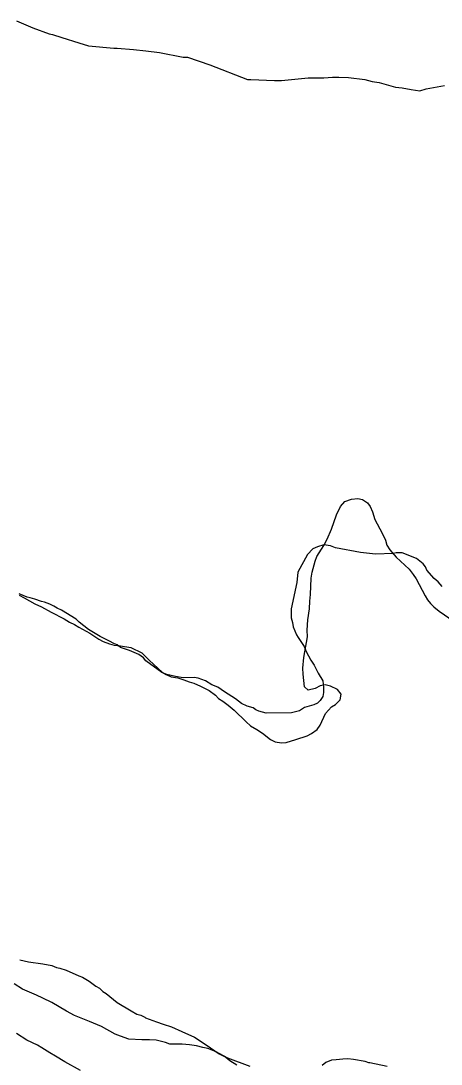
# Model space of a CAD drawing. Extents: x 3146026 to 3183936, y 897894 to 923344.
# Drawn here: x 3159164 to 3159445, y 910792 to 911489 of the extents above; entities that cross this region are included whole.
import ezdxf

# ---------------------------------------------------------------- set-up
doc = ezdxf.new("R2010")
doc.units = 0
doc.layers.add('V-SITE-VEGE', color=7, linetype='Continuous')
doc.layers.add('V-TOPO-SHOR', color=7, linetype='Continuous')

msp = doc.modelspace()

# ---------------------------------------------------------------- linework, layer by layer
at = {"layer": 'V-SITE-VEGE'}
for points in [[(3159161.6, 911488.71), (3159172.49, 911483.98), (3159183.38, 911480.13), (3159185.56, 911479.71), (3159191.66, 911477.57), (3159202.98, 911474.15), (3159209.52, 911472.02), (3159226.48, 911470.37), (3159228.65, 911470.38), (3159239.53, 911469.58), (3159247.79, 911468.75), (3159256.93, 911467.5), (3159272.6, 911464.54), (3159275.64, 911464.56), (3159290.45, 911459.42), (3159315.72, 911449.56), (3159317.89, 911449.58), (3159333.55, 911448.79), (3159338.33, 911448.82), (3159356.15, 911450.66), (3159366.58, 911450.72), (3159372.23, 911451.18), (3159376.58, 911451.21), (3159383.1, 911450.81), (3159393.98, 911449.57), (3159398.77, 911448.29), (3159403.55, 911447.45), (3159414.44, 911444.46), (3159418.79, 911444.05), (3159424.88, 911442.79), (3159430.54, 911441.95), (3159434.88, 911443.27), (3159447.04, 911445.52)], [(3159445.43, 911111.17), (3159442.8, 911114.2), (3159440.18, 911116.36), (3159435.37, 911121.99), (3159434.49, 911124.16), (3159432.73, 911126.32), (3159428.37, 911129.77), (3159418.78, 911133.64), (3159414.87, 911133.61), (3159412.7, 911133.17), (3159400.96, 911132.66), (3159390.95, 911133.91), (3159374.42, 911136.87), (3159370.93, 911138.15), (3159366.58, 911139), (3159362.24, 911137.67), (3159359.2, 911136.34), (3159355.75, 911132.41), (3159349.29, 911120.64), (3159348.46, 911113.68), (3159344.65, 911096.27), (3159344.68, 911090.18), (3159345.57, 911087.14), (3159346.02, 911084.1), (3159348.22, 911078.9), (3159349.53, 911077.16), (3159353.48, 911071.1), (3159354.8, 911067.63), (3159357.88, 911061.99), (3159360.07, 911058.53), (3159362.71, 911053.33), (3159365.78, 911048.13), (3159366.24, 911043.78), (3159366.26, 911040.3), (3159365.84, 911037.69), (3159364.12, 911035.08), (3159362.39, 911033.33), (3159359.78, 911032.01), (3159353.71, 911030.23), (3159350.24, 911028.04), (3159345.03, 911026.71), (3159328.08, 911026.61), (3159323.29, 911027.89), (3159321.11, 911028.75), (3159319.36, 911030.04), (3159315.44, 911031.32), (3159311.52, 911033.04), (3159307.59, 911036.06), (3159300.17, 911040.8), (3159295.81, 911043.82), (3159291.89, 911045.54), (3159287.52, 911048.13), (3159282.73, 911049.84), (3159280.12, 911050.26), (3159272.73, 911050.22), (3159267.51, 911051.06), (3159261.85, 911052.33), (3159258.37, 911053.61), (3159247.89, 911061.38), (3159246.14, 911063.54), (3159243.08, 911065.7), (3159236.98, 911068.28), (3159230.88, 911070.42), (3159228.7, 911072.14), (3159226.52, 911073), (3159223.47, 911074.72), (3159217.36, 911077.73), (3159209.51, 911082.47), (3159203.4, 911087.22), (3159201.21, 911089.38), (3159191.61, 911095.41), (3159188.57, 911096.7), (3159186.38, 911097.99), (3159183.77, 911099.28), (3159180.28, 911100.57), (3159178.11, 911100.99), (3159173.75, 911102.71), (3159170.7, 911103.56), (3159168.52, 911103.98), (3159163.3, 911106.12)], [(3159163.79, 910861.79), (3159169.45, 910860.52), (3159179.02, 910859.27), (3159185.11, 910858), (3159188.16, 910856.71), (3159190.34, 910856.29), (3159194.69, 910855.01), (3159202.98, 910851.14), (3159205.59, 910850.29), (3159209.95, 910847.7), (3159214.32, 910844.25), (3159216.93, 910842.96), (3159219.12, 910840.8), (3159221.3, 910839.51), (3159228.72, 910833.46), (3159237.89, 910827.86), (3159241.81, 910825.71), (3159244.42, 910824.85), (3159247.04, 910823.56), (3159247.48, 910823.13), (3159254.88, 910820.56), (3159259.24, 910818.85), (3159264.9, 910817.14), (3159271.87, 910814.14), (3159280.15, 910810.27), (3159288.01, 910805.1), (3159296.74, 910799.06), (3159301.1, 910796.91), (3159303.72, 910794.75), (3159308.52, 910791.73)], [(3159183.7, 910799.73), (3159178.46, 910803.18), (3159175.41, 910804.9), (3159168.43, 910808.34), (3159161.45, 910812.65)], [(3159204.2, 910788.11), (3159193.73, 910793.7), (3159187.62, 910797.58), (3159183.7, 910799.73)]]:
    msp.add_lwpolyline(points, dxfattribs=at)
at = {"layer": 'V-TOPO-SHOR'}
for points in [[(3159338.33, 911006.85), (3159341.4, 911007.07), (3159347.94, 911008.95), (3159355.51, 911011.45), (3159358.37, 911012.9), (3159362.04, 911015.59), (3159364.07, 911018.47), (3159367.72, 911026.27), (3159371.58, 911030.8), (3159374.24, 911032.25), (3159377.5, 911035.54), (3159378.09, 911039.23), (3159375.62, 911042.29), (3159371.1, 911044.52), (3159367.4, 911045.53), (3159364.13, 911044.69), (3159360.66, 911043.03), (3159356.16, 911041.98), (3159353.69, 911044.22), (3159352.82, 911052.61), (3159352.59, 911056.51), (3159353.17, 911063.68), (3159355.55, 911077.42), (3159355.52, 911081.92), (3159355.9, 911088.89), (3159357.08, 911096.27), (3159357.26, 911101.39), (3159357.65, 911105.7), (3159358.2, 911116.76), (3159358.79, 911120.66), (3159360.8, 911128.05), (3159361.81, 911131.12), (3159366.48, 911138.53), (3159368.71, 911142.64), (3159371.74, 911149.41), (3159374.97, 911158.85), (3159377.6, 911164.4), (3159380.65, 911167.9), (3159384.95, 911169.36), (3159389.25, 911169.79), (3159392.32, 911169.19), (3159395.61, 911166.96), (3159397.47, 911164.51)], [(3159397.47, 911164.51), (3159398.92, 911161.04), (3159400.59, 911155.72), (3159405.56, 911146.73), (3159407.63, 911142.03), (3159408.68, 911138.76), (3159410.54, 911135.49), (3159414.87, 911130.6), (3159423.52, 911122.66), (3159426.2, 911119.19), (3159428.26, 911116.13), (3159434.06, 911104.9), (3159435.72, 911102.24), (3159437.78, 911099.79), (3159440.04, 911097.55), (3159443.54, 911094.7), (3159453.41, 911087.8)], [(3159163.24, 911105.23), (3159166.52, 911103.61), (3159173.72, 911099.55), (3159178.24, 911097.53), (3159184.61, 911093.88), (3159193.23, 911089.62), (3159196.93, 911087.39), (3159200.22, 911085.77), (3159203.1, 911083.94), (3159210.5, 911079.89), (3159216.46, 911076.03), (3159219.33, 911074.41), (3159223.44, 911072.79), (3159226.72, 911071.99), (3159230.82, 911071.6), (3159237.8, 911070.41), (3159245.19, 911066.76), (3159250.14, 911061.67), (3159258.78, 911053.93), (3159261.45, 911052.31), (3159264.74, 911050.89), (3159269.05, 911050.1), (3159273.15, 911048.89), (3159276.64, 911047.48), (3159279.92, 911046.47), (3159284.24, 911044.65), (3159289.99, 911041.61), (3159294.31, 911038.56), (3159296.37, 911036.32), (3159299.25, 911034.49), (3159302.75, 911031.85), (3159306.66, 911028.59), (3159314.69, 911020.65), (3159317.57, 911018), (3159321.89, 911015.57), (3159325.59, 911013.13), (3159330.94, 911008.86), (3159334.02, 911007.44), (3159338.33, 911006.85)], [(3159317.41, 910790.61), (3159302.42, 910796.26), (3159294.2, 910800.72), (3159289.07, 910802.74), (3159285.79, 910803.34), (3159281.68, 910804.54), (3159276.97, 910805.13), (3159272.05, 910805.52), (3159263.85, 910805.67), (3159260.98, 910806.68), (3159254.62, 910808.29), (3159250.32, 910808.47), (3159245.19, 910808.44), (3159236.38, 910809), (3159230.84, 910810.82), (3159227.35, 910812.23), (3159218.1, 910817.3), (3159210.3, 910820.74), (3159200.24, 910824.78), (3159194.9, 910827.62), (3159185.03, 910833.3), (3159179.07, 910836.34), (3159174.76, 910838.37), (3159165.52, 910842.21), (3159159.97, 910845.86)], [(3159408.77, 910790.71), (3159397.29, 910793.1), (3159396.67, 910793.1), (3159394.21, 910793.9), (3159386.41, 910795.29), (3159382.52, 910795.68), (3159379.24, 910795.66), (3159374.74, 910795.23), (3159371.67, 910794.8), (3159367.78, 910793.35), (3159365.34, 910791.28)]]:
    msp.add_lwpolyline(points, dxfattribs=at)

doc.saveas('drawing.dxf')
